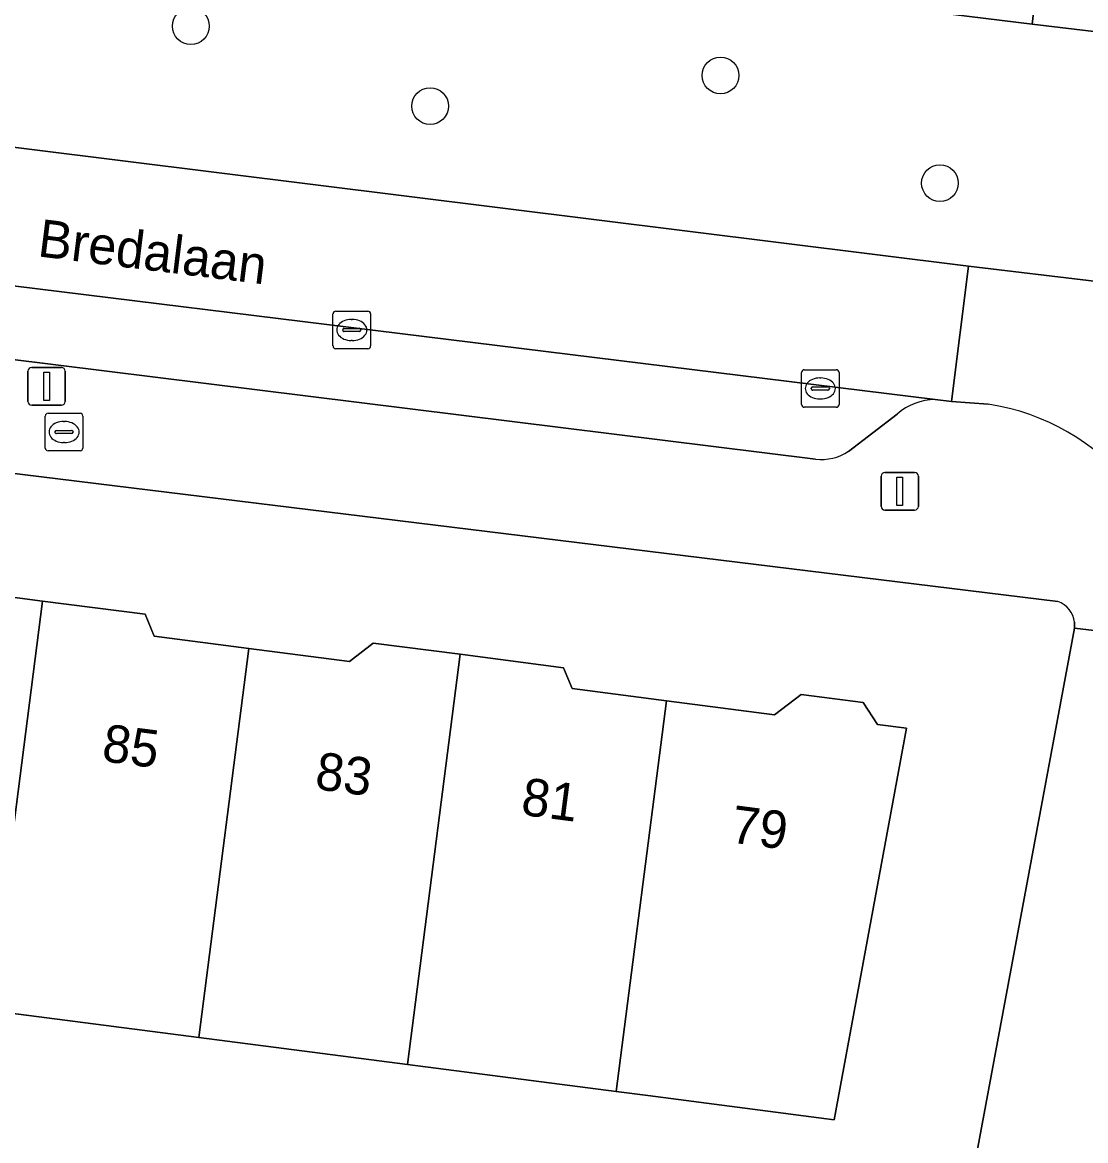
# Model space of a CAD drawing. Extents: x 158086 to 159499, y 382904 to 383981.
# Drawn here: x 158552.78 to 158581.07, y 383351.15 to 383380.92 of the extents above; entities that cross this region are included whole.
import ezdxf

# ---------------------------------------------------------------- set-up
doc = ezdxf.new("R2010")
doc.units = 0
for name, color, linetype in [('IMGEO_Berm_groen', 7, 'Continuous'), ('IMGEO_Boom', 7, 'Continuous'), ('IMGEO_Brandkraan', 7, 'Continuous'), ('IMGEO_Erf', 7, 'Continuous'), ('IMGEO_Kolk', 7, 'Continuous'), ('IMGEO_Lichtmast', 7, 'Continuous'), ('IMGEO_Openbare_ruimte_label', 7, 'Continuous'), ('IMGEO_Pand', 7, 'Continuous'), ('IMGEO_Pand_nummerreeks', 7, 'Continuous'), ('IMGEO_Parkeervlak_open', 7, 'Continuous'), ('IMGEO_Rijbaan_lokaal_gesloten', 7, 'Continuous'), ('IMGEO_Rijbaan_lokaal_open', 7, 'Continuous'), ('IMGEO_Voetpad_open', 7, 'Continuous')]:
    doc.layers.add(name, color=color, linetype=linetype)

msp = doc.modelspace()

# ---------------------------------------------------------------- linework, layer by layer
at = {"layer": 'IMGEO_Berm_groen'}
for points in [[(158538.64, 383385.899), (158510.146, 383389.39), (158509.228, 383382.991), (158538.003, 383379.406), (158577.958, 383374.428), (158581.369, 383374.024)], [(158582.406, 383380.54), (158579.65, 383380.875), (158538.64, 383385.899)]]:
    msp.add_lwpolyline(points, dxfattribs=at)
at = {"layer": 'IMGEO_Boom'}
for centre in [(158557.267, 383380.82), (158571.357, 383379.507), (158563.63, 383378.691), (158577.195, 383376.64)]:
    msp.add_circle(centre, 0.489, dxfattribs=at)
at = {"layer": 'IMGEO_Brandkraan'}
for p, q in [((158553.392, 383369.589), (158553.392, 383370.441)), ((158553.467, 383370.515), (158554.319, 383370.515)), ((158554.393, 383370.441), (158554.393, 383369.589)), ((158553.88, 383370.295), (158553.905, 383370.295)), ((158553.651, 383370.009), (158553.651, 383370.021)), ((158554.089, 383369.972), (158553.691, 383369.972)), ((158553.694, 383370.058), (158554.092, 383370.058)), ((158554.135, 383370.021), (158554.135, 383370.009)), ((158554.319, 383369.515), (158553.467, 383369.515)), ((158553.903, 383369.735), (158553.878, 383369.735))]:
    msp.add_line(p, q, dxfattribs=at)
for points in [[(158553.392, 383369.589), (158553.392, 383370.441)], [(158553.467, 383370.515), (158554.319, 383370.515)], [(158554.393, 383370.441), (158554.393, 383369.589)], [(158554.319, 383369.515), (158553.467, 383369.515)]]:
    msp.add_lwpolyline(points, dxfattribs=at)
for centre, radius, start, end in [((158553.469, 383370.439), 0.0765, 91.552, 178.448), ((158553.469, 383370.439), 0.0765, 91.552, 178.448), ((158554.317, 383370.439), 0.0765, 1.552, 88.448), ((158554.317, 383370.439), 0.0765, 1.552, 88.448), ((158553.691, 383370.018), 0.0403, 85.8775, 175.7526), ((158553.688, 383370.008), 0.0366, 178.938, 274.7102), ((158554.092, 383370.015), 0.043, 264.8664, 352.4533), ((158554.096, 383370.02), 0.0386, 1.7309, 96.639), ((158553.469, 383369.591), 0.0765, 181.552, 268.448), ((158553.469, 383369.591), 0.0765, 181.552, 268.448), ((158554.317, 383369.591), 0.0765, 271.552, 358.448), ((158554.317, 383369.591), 0.0765, 271.552, 358.448)]:
    msp.add_arc(centre, radius, start, end, dxfattribs=at)
for centre, major_axis, ratio, start_param, end_param in [((158553.879, 383370.015), (-0.387, 0.002), 0.722429, 4.712389, 7.853982), ((158553.904, 383370.015), (-0.39, 0.002), 0.717154, 1.570796, 4.712389)]:
    msp.add_ellipse(centre, major_axis=major_axis, ratio=ratio, start_param=start_param, end_param=end_param, dxfattribs=at)
at = {"layer": 'IMGEO_Erf'}
for points in [[(158580.335, 383365.501), (158537.16, 383370.801), (158520.1, 383372.893)], [(158551.028, 383365.814), (158553.32, 383365.517), (158556.047, 383365.163), (158556.289, 383364.583), (158558.805, 383364.257), (158561.484, 383363.909), (158562.118, 383364.398), (158564.43, 383364.098), (158567.181, 383363.741), (158567.412, 383363.185), (158569.916, 383362.86), (158572.797, 383362.487), (158573.5, 383363.029), (158575.152, 383362.815), (158575.538, 383362.231), (158576.305, 383362.131), (158574.379, 383351.708), (158569.421, 383352.351), (158568.581, 383352.46), (158563.028, 383353.18), (158557.475, 383353.901), (158551.921, 383354.621)], [(158545.19, 383346.196), (158553.805, 383344.646), (158553.858, 383345.263), (158554.12, 383348.309), (158556.729, 383348.085), (158556.62, 383347.235), (158560.183, 383346.777), (158559.829, 383344.025), (158563.548, 383343.339), (158564.127, 383346.453), (158566.876, 383345.941), (158566.931, 383346.236), (158573.075, 383345.091), (158572.369, 383341.303), (158576.268, 383340.577), (158580.776, 383364.79)], [(158580.776, 383364.79), (158580.777, 383364.951)]]:
    msp.add_lwpolyline(points, dxfattribs=at)
msp.add_arc((158580.129, 383364.883), 0.651, 5.9801, 71.5931, dxfattribs=at)
at = {"layer": 'IMGEO_Kolk'}
for p, q in [((158561.047, 383372.306), (158561.047, 383373.158)), ((158561.122, 383373.232), (158561.974, 383373.232)), ((158562.048, 383373.158), (158562.048, 383372.306)), ((158561.349, 383372.775), (158561.747, 383372.775)), ((158561.535, 383373.012), (158561.56, 383373.012)), ((158561.306, 383372.726), (158561.306, 383372.738)), ((158561.744, 383372.689), (158561.346, 383372.689)), ((158561.79, 383372.738), (158561.79, 383372.726)), ((158561.974, 383372.232), (158561.122, 383372.232)), ((158561.558, 383372.452), (158561.533, 383372.452)), ((158573.511, 383370.748), (158573.511, 383371.6)), ((158573.586, 383371.674), (158574.438, 383371.674)), ((158574.512, 383371.6), (158574.512, 383370.748)), ((158573.999, 383371.454), (158574.024, 383371.454)), ((158573.77, 383371.168), (158573.77, 383371.18)), ((158574.208, 383371.131), (158573.81, 383371.131)), ((158573.813, 383371.217), (158574.211, 383371.217)), ((158574.254, 383371.18), (158574.254, 383371.168)), ((158574.022, 383370.894), (158573.997, 383370.894)), ((158574.438, 383370.674), (158573.586, 383370.674))]:
    msp.add_line(p, q, dxfattribs=at)
for points in [[(158561.047, 383372.306), (158561.047, 383373.158)], [(158561.122, 383373.232), (158561.974, 383373.232)], [(158562.048, 383373.158), (158562.048, 383372.306)], [(158561.974, 383372.232), (158561.122, 383372.232)], [(158573.511, 383370.748), (158573.511, 383371.6)], [(158573.586, 383371.674), (158574.438, 383371.674)], [(158574.512, 383371.6), (158574.512, 383370.748)], [(158574.438, 383370.674), (158573.586, 383370.674)]]:
    msp.add_lwpolyline(points, dxfattribs=at)
for centre, radius, start, end in [((158561.124, 383373.156), 0.0765, 91.552, 178.448), ((158561.124, 383373.156), 0.0765, 91.552, 178.448), ((158561.972, 383373.156), 0.0765, 1.552, 88.448), ((158561.972, 383373.156), 0.0765, 1.552, 88.448), ((158561.346, 383372.735), 0.0403, 85.8775, 175.7526), ((158561.751, 383372.737), 0.0386, 1.7309, 96.639), ((158561.343, 383372.725), 0.0366, 178.938, 274.7102), ((158561.747, 383372.732), 0.043, 264.8664, 352.4533), ((158561.124, 383372.308), 0.0765, 181.552, 268.448), ((158561.124, 383372.308), 0.0765, 181.552, 268.448), ((158561.972, 383372.308), 0.0765, 271.552, 358.448), ((158561.972, 383372.308), 0.0765, 271.552, 358.448), ((158573.588, 383371.598), 0.0765, 91.552, 178.448), ((158573.588, 383371.598), 0.0765, 91.552, 178.448), ((158574.436, 383371.598), 0.0765, 1.552, 88.448), ((158574.436, 383371.598), 0.0765, 1.552, 88.448), ((158573.81, 383371.177), 0.0403, 85.8775, 175.7526), ((158573.807, 383371.167), 0.0366, 178.938, 274.7102), ((158574.211, 383371.174), 0.043, 264.8664, 352.4533), ((158574.215, 383371.179), 0.0386, 1.7309, 96.639), ((158573.588, 383370.75), 0.0765, 181.552, 268.448), ((158573.588, 383370.75), 0.0765, 181.552, 268.448), ((158574.436, 383370.75), 0.0765, 271.552, 358.448), ((158574.436, 383370.75), 0.0765, 271.552, 358.448)]:
    msp.add_arc(centre, radius, start, end, dxfattribs=at)
for centre, major_axis, ratio, start_param, end_param in [((158561.534, 383372.732), (-0.387, 0.002), 0.722429, 4.712389, 7.853982), ((158561.559, 383372.732), (-0.39, 0.002), 0.717154, 1.570796, 4.712389), ((158573.998, 383371.174), (-0.387, 0.002), 0.722429, 4.712389, 7.853982), ((158574.023, 383371.174), (-0.39, 0.002), 0.717154, 1.570796, 4.712389)]:
    msp.add_ellipse(centre, major_axis=major_axis, ratio=ratio, start_param=start_param, end_param=end_param, dxfattribs=at)
at = {"layer": 'IMGEO_Lichtmast'}
for p, q in [((158552.933, 383370.831), (158552.933, 383371.631)), ((158552.933, 383371.631), (158552.933, 383370.831)), ((158553.033, 383371.731), (158553.823, 383371.731)), ((158553.823, 383371.731), (158553.033, 383371.731)), ((158553.923, 383371.631), (158553.923, 383370.831)), ((158553.923, 383370.831), (158553.923, 383371.631)), ((158553.823, 383370.731), (158553.033, 383370.731)), ((158553.033, 383370.731), (158553.823, 383370.731)), ((158575.732, 383368.937), (158576.522, 383368.937)), ((158576.522, 383368.937), (158575.732, 383368.937)), ((158575.632, 383368.037), (158575.632, 383368.837)), ((158575.632, 383368.837), (158575.632, 383368.037)), ((158576.622, 383368.837), (158576.622, 383368.037)), ((158576.622, 383368.037), (158576.622, 383368.837)), ((158576.522, 383367.937), (158575.732, 383367.937)), ((158575.732, 383367.937), (158576.522, 383367.937))]:
    msp.add_line(p, q, dxfattribs=at)
for points in [[(158553.353, 383371.606), (158553.503, 383371.606), (158553.503, 383370.856), (158553.353, 383370.856), (158553.353, 383371.606)], [(158576.052, 383368.812), (158576.202, 383368.812), (158576.202, 383368.062), (158576.052, 383368.062), (158576.052, 383368.812)]]:
    msp.add_lwpolyline(points, dxfattribs=at)
for centre, start, end in [((158553.033, 383371.631), 90, 180), ((158553.033, 383371.631), 90, 180), ((158553.823, 383371.631), 0, 90), ((158553.823, 383371.631), 360, 90), ((158553.033, 383370.831), 180, 270), ((158553.033, 383370.831), 180, 270), ((158553.823, 383370.831), 270, 0), ((158553.823, 383370.831), 270, 0), ((158575.732, 383368.837), 90, 180), ((158575.732, 383368.837), 90, 180), ((158576.522, 383368.837), 0, 90), ((158576.522, 383368.837), 360, 90), ((158575.732, 383368.037), 180, 270), ((158575.732, 383368.037), 180, 270), ((158576.522, 383368.037), 270, 0), ((158576.522, 383368.037), 270, 0)]:
    msp.add_arc(centre, 0.1, start, end, dxfattribs=at)
at = {"layer": 'IMGEO_Pand'}
for points in [[(158551.921, 383354.621), (158553.32, 383365.517), (158551.028, 383365.814), (158550.387, 383365.321), (158547.694, 383365.67), (158546.368, 383355.342)], [(158551.921, 383354.621), (158557.475, 383353.901), (158558.805, 383364.257), (158556.289, 383364.583), (158556.047, 383365.163), (158553.32, 383365.517)], [(158558.805, 383364.257), (158557.475, 383353.901), (158563.028, 383353.18), (158564.43, 383364.098), (158562.118, 383364.398), (158561.484, 383363.909)], [(158564.43, 383364.098), (158563.028, 383353.18), (158568.581, 383352.46), (158569.916, 383362.86), (158567.412, 383363.185), (158567.181, 383363.741)], [(158569.916, 383362.86), (158568.581, 383352.46), (158569.421, 383352.351), (158574.379, 383351.708), (158576.305, 383362.131), (158575.538, 383362.231), (158575.152, 383362.815), (158573.5, 383363.029), (158572.797, 383362.487)]]:
    msp.add_lwpolyline(points, close=True, dxfattribs=at)
at = {"layer": 'IMGEO_Parkeervlak_open'}
for points in [[(158577.071, 383370.879), (158537.643, 383375.74), (158523.656, 383377.465)], [(158526.589, 383375.166), (158537.455, 383373.818), (158573.886, 383369.296)], [(158574.765, 383369.501), (158576.059, 383370.492)]]:
    msp.add_lwpolyline(points, dxfattribs=at)
for centre, radius, start, end in [((158577.095, 383369.299), 1.581, 90.8828, 130.972), ((158574.055, 383370.559), 1.274, 262.3843, 303.8713)]:
    msp.add_arc(centre, radius, start, end, dxfattribs=at)
at = {"layer": 'IMGEO_Rijbaan_lokaal_gesloten'}
msp.add_lwpolyline([(158465.723, 383398.507), (158465.277, 383394.941), (158508.34, 383389.597), (158510.146, 383389.39), (158538.64, 383385.899), (158579.65, 383380.875), (158580.062, 383384.432), (158538.992, 383389.488)], close=True, dxfattribs=at)
msp.add_lwpolyline([(158523.656, 383377.465), (158537.643, 383375.74), (158577.071, 383370.879), (158577.506, 383370.825), (158577.958, 383374.428), (158538.003, 383379.406), (158509.228, 383382.991), (158507.312, 383383.231), (158463.867, 383388.573), (158463.372, 383385.022), (158507.896, 383379.433)], dxfattribs=at)
at = {"layer": 'IMGEO_Rijbaan_lokaal_open'}
for points in [[(158583.088, 383384.097), (158580.062, 383384.432), (158579.65, 383380.875), (158582.406, 383380.54)], [(158583.932, 383373.98), (158581.369, 383374.024), (158577.958, 383374.428), (158577.506, 383370.825), (158578.476, 383370.755)]]:
    msp.add_lwpolyline(points, dxfattribs=at)
msp.add_arc((158577.562, 383364.748), 6.077, 357.2409, 81.3538, dxfattribs=at)
at = {"layer": 'IMGEO_Voetpad_open'}
for points in [[(158573.886, 383369.296), (158537.455, 383373.818)], [(158516.792, 383373.293), (158520.1, 383372.893), (158537.16, 383370.801), (158580.335, 383365.501)], [(158578.476, 383370.755), (158577.506, 383370.825), (158577.071, 383370.879)], [(158576.059, 383370.492), (158574.765, 383369.501)], [(158583.632, 383364.455), (158580.776, 383364.79), (158576.268, 383340.577), (158576.054, 383339.428), (158564.087, 383275.159), (158563.934, 383274.338), (158560.424, 383255.241), (158559.351, 383249.35), (158558.62, 383245.875)], [(158580.777, 383364.951), (158580.776, 383364.79), (158583.632, 383364.455)]]:
    msp.add_lwpolyline(points, dxfattribs=at)
for centre, radius, start, end in [((158577.095, 383369.299), 1.581, 90.8828, 130.972), ((158577.562, 383364.748), 6.077, 357.2409, 81.3538), ((158574.055, 383370.559), 1.274, 262.3843, 303.8713), ((158580.129, 383364.883), 0.651, 5.9801, 71.5931)]:
    msp.add_arc(centre, radius, start, end, dxfattribs=at)

# ---------------------------------------------------------------- texts
at = {"layer": 'IMGEO_Openbare_ruimte_label'}
msp.add_text('Bredalaan', height=1, rotation=352.9319, dxfattribs=at).set_placement((158553.166, 383374.694))
at = {"layer": 'IMGEO_Pand_nummerreeks'}
for s, rotation, p in [('85', 352.6173, (158554.872, 383361.258)), ('83', 352.5988, (158560.541, 383360.515)), ('81', 352.6048, (158566.023, 383359.831)), ('79', 352.623, (158571.598, 383359.091))]:
    msp.add_text(s, height=1, rotation=rotation, dxfattribs=at).set_placement(p)

doc.saveas('drawing.dxf')
